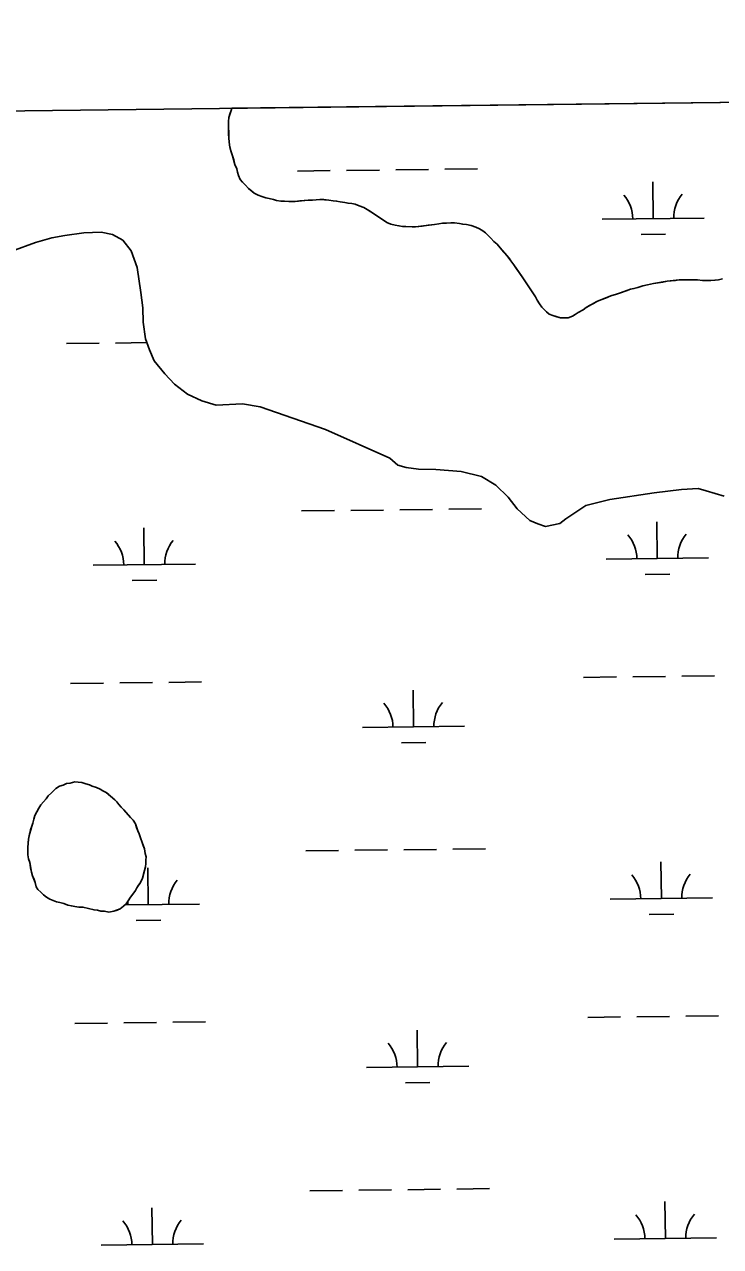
# Model space of a CAD drawing. Extents: x 3694830 to 3732949, y 415201 to 440970.
# Drawn here: x 3716358 to 3717039, y 437895 to 439091 of the extents above; entities that cross this region are included whole.
import ezdxf

# ---------------------------------------------------------------- set-up
doc = ezdxf.new("R2010")
doc.units = 0
for name, color, linetype in [('V-GRID-FRAM', 7, 'Continuous'), ('V-TOPO-SHOR', 7, 'Continuous'), ('V-WETL-SWMP', 7, 'Continuous')]:
    doc.layers.add(name, color=color, linetype=linetype)

msp = doc.modelspace()

# ---------------------------------------------------------------- linework, layer by layer
at = {"layer": 'V-GRID-FRAM'}
msp.add_lwpolyline([(3698844.7, 438797.5), (3730590.8, 439176.2), (3730815.6, 420995.1), (3699053.6, 420616.3), (3698844.7, 438797.5)], dxfattribs=at)
at = {"layer": 'V-TOPO-SHOR'}
for points in [[(3716700.5, 438905.2), (3716696.5, 438907.7), (3716693.2, 438909.9), (3716689.9, 438911.7), (3716685.6, 438913.5), (3716681.6, 438914.9), (3716678.3, 438915.6), (3716674.6, 438915.9), (3716671.4, 438916.6), (3716667, 438917.3), (3716663.4, 438918), (3716660.1, 438918.4), (3716655.7, 438919), (3716651, 438919.4), (3716647, 438919.7), (3716643.3, 438919.3), (3716639.7, 438918.9), (3716635.7, 438918.9), (3716631.7, 438918.5), (3716627.4, 438918.1), (3716623, 438917.7), (3716619.7, 438917.7), (3716616.5, 438917.6), (3716612.5, 438918), (3716608.8, 438917.9), (3716604.5, 438918.6), (3716601.5, 438919.7), (3716597.5, 438920.4), (3716594.3, 438921.1), (3716590.2, 438922.5), (3716586.6, 438923.9), (3716582.6, 438925.7), (3716580, 438927.9), (3716577.1, 438930.4), (3716574.2, 438933.6), (3716571.2, 438936.5), (3716569, 438939), (3716567.5, 438943), (3716566.4, 438946.3), (3716565.7, 438949.6), (3716563.8, 438953.9), (3716562.7, 438958.3), (3716561.6, 438962.3), (3716560.1, 438966.2), (3716559.3, 438969.5), (3716558.6, 438972.8), (3716558.2, 438976), (3716557.8, 438979.7), (3716557.7, 438983.7), (3716557.7, 438987.3), (3716557.7, 438992), (3716557.6, 438996), (3716558, 438999.7), (3716559, 439003), (3716560.1, 439006.6), (3716560.8, 439008.8)], [(3716857.9, 438824.4), (3716855.3, 438828.3), (3716853.5, 438831.2), (3716850.9, 438835.2), (3716846.9, 438841), (3716845, 438843.9), (3716842.1, 438848.2), (3716839.5, 438851.8), (3716836.9, 438855.5), (3716834, 438859.4), (3716832.1, 438862), (3716829.9, 438864.9), (3716827, 438868.1), (3716823.3, 438872.1), (3716820.4, 438875.7), (3716817.1, 438878.6), (3716814.2, 438881.8), (3716812, 438884), (3716809, 438886.9), (3716806.5, 438889), (3716803.2, 438890.8), (3716799.5, 438892.6), (3716795.2, 438894), (3716790.4, 438895.1), (3716786.8, 438895.4), (3716783.5, 438896.1), (3716778.8, 438896.8), (3716775.1, 438896.8), (3716770.8, 438896.4), (3716767.1, 438896.3), (3716763.5, 438895.9), (3716759.2, 438895.2), (3716753, 438894.4), (3716747.2, 438893.6), (3716743.9, 438893.2), (3716740.6, 438892.8), (3716737.4, 438892.8), (3716731.2, 438893.1), (3716727.9, 438893.1), (3716724.3, 438893.8), (3716720.6, 438894.5), (3716716.3, 438895.5), (3716712.6, 438897), (3716700.5, 438905.2)], [(3716345.7, 438869), (3716368.8, 438877.4), (3716384.7, 438882.2), (3716397.5, 438884.3), (3716416, 438887), (3716433, 438887.7), (3716444.3, 438885.2), (3716454.1, 438879.6), (3716462.5, 438869.4), (3716468.2, 438853), (3716472, 438828.4), (3716473.7, 438813.5), (3716474.3, 438799.6), (3716476.5, 438783.2), (3716480.2, 438772.4), (3716484.9, 438761.6), (3716495.3, 438748.9), (3716504.7, 438738.7), (3716517.6, 438729), (3716531.5, 438722.4), (3716545.5, 438718.4), (3716571.2, 438719.7), (3716588.7, 438716.7), (3716652.6, 438694.6), (3716715.6, 438666.3), (3716723.3, 438659.7), (3716731.6, 438657.2), (3716743.4, 438655.8), (3716760.4, 438655.4), (3716785.1, 438653.5), (3716805.2, 438648.6), (3716819.1, 438639.9), (3716831.1, 438628.2), (3716839.9, 438617), (3716852.3, 438605.3), (3716860.1, 438602.2), (3716867.8, 438599.7), (3716881.7, 438602.4), (3716887.8, 438607.1), (3716907.2, 438620.1), (3716930.8, 438626), (3716974, 438632.5), (3717000.7, 438635.8), (3717017.1, 438636.9), (3717024.9, 438634.4), (3717042.4, 438629.4)], [(3717041, 438841.9), (3717037, 438841.1), (3717033.7, 438840.7), (3717029.4, 438840.3), (3717024.6, 438840.3), (3717021.4, 438840.2), (3717016.6, 438840.9), (3717012.3, 438840.9), (3717007.2, 438840.9), (3717002.8, 438840.8), (3716998.5, 438840.8), (3716994.8, 438840.4), (3716990.8, 438840), (3716986.8, 438839.6), (3716982.5, 438838.8), (3716978.1, 438838.1), (3716973.4, 438837.3), (3716967.6, 438836.2), (3716962.9, 438835), (3716958.2, 438833.5), (3716954.2, 438832.4), (3716950.9, 438831.7), (3716946.6, 438830.2), (3716941.1, 438828.3), (3716937.1, 438826.8), (3716931.7, 438825.3), (3716926.3, 438823.1), (3716921.9, 438821.3), (3716917.9, 438819.8), (3716914.7, 438817.9), (3716910.7, 438815.7), (3716907.4, 438813.9), (3716904.5, 438811.7), (3716899.8, 438809.1), (3716896.9, 438806.9), (3716894.1, 438805.4), (3716890.1, 438803.9), (3716885.7, 438803.9), (3716882.4, 438803.8), (3716878.8, 438804.9), (3716875.1, 438806), (3716871.5, 438807.4), (3716868.9, 438809.5), (3716866.7, 438811.7), (3716864.2, 438814.2), (3716862, 438817.5), (3716859.7, 438821.1), (3716857.9, 438824.4)], [(3716415.2, 438227.2), (3716411.2, 438227.1), (3716407.2, 438227.8), (3716403.9, 438228.2), (3716400.6, 438228.9), (3716396.6, 438230.6), (3716392.6, 438231.7), (3716389.4, 438232.4), (3716386.1, 438233.5), (3716382.8, 438234.9), (3716379.5, 438236.7), (3716376.6, 438239.2), (3716374, 438241.7), (3716371.1, 438244.2), (3716369.6, 438247.1), (3716368.5, 438251.1), (3716367.4, 438254), (3716365.9, 438257.7), (3716364.8, 438261.3), (3716364, 438265.6), (3716363.2, 438270.7), (3716362.1, 438274.4), (3716361.3, 438278.3), (3716361.3, 438281.6), (3716361.3, 438285.3), (3716361.6, 438290), (3716361.9, 438293.6), (3716363, 438298.4), (3716364.1, 438302.7), (3716365.1, 438306.4), (3716366.2, 438309.3), (3716367.2, 438313.3), (3716368.3, 438316.6), (3716370.1, 438320.2), (3716372.2, 438323.9), (3716374, 438327.2), (3716376.5, 438330.1), (3716379.1, 438333), (3716381.2, 438336), (3716384.5, 438338.9), (3716386.6, 438341.1), (3716388.8, 438343.3), (3716392.4, 438345.5), (3716396, 438346.6), (3716399.3, 438348.1), (3716402.6, 438348.5), (3716407.3, 438349.6), (3716410.6, 438349.3), (3716414.2, 438348.9), (3716418.2, 438347.9), (3716421.5, 438346.8), (3716424.4, 438345.4), (3716428.4, 438344), (3716432.1, 438342.5), (3716434.6, 438340.8), (3716437.9, 438339.3), (3716440.5, 438337.2), (3716443.4, 438334.6), (3716446.3, 438332.1), (3716448.5, 438330), (3716450.4, 438327.4), (3716452.6, 438324.9), (3716455.1, 438322.4), (3716457.3, 438319.9), (3716459.5, 438317.3), (3716461.7, 438314.8), (3716464.3, 438312.3), (3716466.5, 438308.7), (3716467.6, 438305), (3716468.8, 438301.8), (3716470.2, 438298.9), (3716471.7, 438294.9), (3716473.2, 438290.2), (3716474.3, 438287.3), (3716475.5, 438284), (3716476.2, 438279.7), (3716477, 438276.4), (3716476.6, 438273.1), (3716476.7, 438269.8), (3716476.3, 438266.6), (3716475.6, 438262.9), (3716474.6, 438259.3), (3716473.5, 438255.3), (3716471.4, 438251.3), (3716469.6, 438248.7), (3716467.8, 438246.1), (3716466.7, 438243.2), (3716464.2, 438239.9), (3716461.7, 438237), (3716459.5, 438233.3), (3716457.4, 438230.4), (3716454.8, 438227.9), (3716451.6, 438225.3), (3716448.7, 438224.2), (3716445.4, 438223), (3716440.7, 438222.3), (3716436.3, 438223), (3716432.7, 438223.3), (3716429.4, 438224), (3716426.1, 438224.3), (3716415.2, 438227.2)]]:
    msp.add_lwpolyline(points, dxfattribs=at)
at = {"layer": 'V-WETL-SWMP'}
for p, q in [((3716560.8, 439008.8), (3717096.9, 439015.2)), ((3716558, 438999.7), (3716560.1, 439006.6)), ((3716560.1, 439006.6), (3716560.8, 439008.8)), ((3716557.6, 438996), (3716558, 438999.7)), ((3716557.8, 438979.7), (3716557.6, 438996)), ((3716558.6, 438972.8), (3716557.8, 438979.7)), ((3716560.1, 438966.2), (3716558.6, 438972.8)), ((3716561.6, 438962.3), (3716560.1, 438966.2)), ((3716563.8, 438953.9), (3716561.6, 438962.3)), ((3716565.7, 438949.6), (3716563.8, 438953.9)), ((3716566.4, 438946.3), (3716565.7, 438949.6)), ((3716567.5, 438943), (3716566.4, 438946.3)), ((3716625.3, 438947.4), (3716657.2, 438947.8)), ((3716673.2, 438948), (3716705.2, 438948.4)), ((3716721.2, 438948.6), (3716753.2, 438948.9)), ((3716769.2, 438949.1), (3716801.2, 438949.5)), ((3716569, 438939), (3716567.5, 438943)), ((3716571.2, 438936.5), (3716569, 438939)), ((3716574.2, 438933.6), (3716571.2, 438936.5)), ((3716577.1, 438930.4), (3716574.2, 438933.6)), ((3716973.1, 438900.8), (3716972.7, 438936.8)), ((3716582.6, 438925.7), (3716577.1, 438930.4)), ((3716586.6, 438923.9), (3716582.6, 438925.7)), ((3716590.2, 438922.5), (3716586.6, 438923.9)), ((3716594.3, 438921.1), (3716590.2, 438922.5)), ((3716597.5, 438920.4), (3716594.3, 438921.1)), ((3716601.5, 438919.7), (3716597.5, 438920.4)), ((3716604.5, 438918.6), (3716601.5, 438919.7)), ((3716647, 438919.7), (3716639.7, 438918.9)), ((3716655.7, 438919), (3716647, 438919.7)), ((3716608.8, 438917.9), (3716604.5, 438918.6)), ((3716612.5, 438918), (3716608.8, 438917.9)), ((3716616.5, 438917.6), (3716612.5, 438918)), ((3716623, 438917.7), (3716616.5, 438917.6)), ((3716635.7, 438918.9), (3716623, 438917.7)), ((3716639.7, 438918.9), (3716635.7, 438918.9)), ((3716660.1, 438918.3), (3716655.7, 438919)), ((3716663.4, 438918), (3716660.1, 438918.3)), ((3716667, 438917.3), (3716663.4, 438918)), ((3716671.4, 438916.6), (3716667, 438917.3)), ((3716674.6, 438915.9), (3716671.4, 438916.6)), ((3716678.3, 438915.6), (3716674.6, 438915.9)), ((3716681.6, 438914.9), (3716678.3, 438915.6)), ((3716685.6, 438913.5), (3716681.6, 438914.9)), ((3716689.9, 438911.7), (3716685.6, 438913.5)), ((3716693.2, 438909.9), (3716689.9, 438911.7)), ((3716700.5, 438905.2), (3716693.2, 438909.9)), ((3716712.6, 438897), (3716700.5, 438905.2)), ((3716716.3, 438895.5), (3716712.6, 438897)), ((3716763.5, 438895.9), (3716759.2, 438895.2)), ((3716767.1, 438896.3), (3716763.5, 438895.9)), ((3716770.8, 438896.4), (3716767.1, 438896.3)), ((3716775.1, 438896.8), (3716770.8, 438896.4)), ((3716778.8, 438896.8), (3716775.1, 438896.8)), ((3716783.5, 438896.1), (3716778.8, 438896.8)), ((3716786.8, 438895.4), (3716783.5, 438896.1)), ((3716923.2, 438900.2), (3717023.1, 438901.4)), ((3716720.6, 438894.5), (3716716.3, 438895.5)), ((3716727.9, 438893.1), (3716720.6, 438894.5)), ((3716731.2, 438893.1), (3716727.9, 438893.1)), ((3716737.4, 438892.8), (3716731.2, 438893.1)), ((3716740.6, 438892.8), (3716737.4, 438892.8)), ((3716759.2, 438895.2), (3716740.6, 438892.8)), ((3716790.4, 438895.1), (3716786.8, 438895.4)), ((3716795.2, 438894), (3716790.4, 438895.1)), ((3716799.5, 438892.6), (3716795.2, 438894)), ((3716803.2, 438890.8), (3716799.5, 438892.6)), ((3716806.5, 438889), (3716803.2, 438890.8)), ((3716809, 438886.9), (3716806.5, 438889)), ((3716814.2, 438881.8), (3716809, 438886.9)), ((3716961.3, 438885.3), (3716985.3, 438885.5)), ((3716817.1, 438878.6), (3716814.2, 438881.8)), ((3716820.4, 438875.7), (3716817.1, 438878.6)), ((3716823.3, 438872.1), (3716820.4, 438875.7)), ((3716829.9, 438864.8), (3716823.3, 438872.1)), ((3716836.9, 438855.5), (3716829.9, 438864.8)), ((3716842.1, 438848.2), (3716836.9, 438855.5)), ((3716846.9, 438841), (3716842.1, 438848.2)), ((3716850.9, 438835.2), (3716846.9, 438841)), ((3716967.6, 438836.2), (3716962.9, 438835)), ((3716973.4, 438837.3), (3716967.6, 438836.2)), ((3716986.8, 438839.6), (3716973.4, 438837.3)), ((3716998.5, 438840.8), (3716986.8, 438839.6)), ((3717016.6, 438840.9), (3716998.5, 438840.8)), ((3717021.4, 438840.2), (3717016.6, 438840.9)), ((3717029.4, 438840.3), (3717021.4, 438840.2)), ((3717037, 438841.1), (3717029.4, 438840.3)), ((3717041, 438841.9), (3717037, 438841.1)), ((3716857.9, 438824.4), (3716850.9, 438835.2)), ((3716859.7, 438821.1), (3716857.9, 438824.4)), ((3716931.7, 438825.3), (3716921.9, 438821.3)), ((3716937.1, 438826.8), (3716931.7, 438825.3)), ((3716941.1, 438828.3), (3716937.1, 438826.8)), ((3716950.9, 438831.7), (3716941.1, 438828.3)), ((3716954.2, 438832.4), (3716950.9, 438831.7)), ((3716958.2, 438833.5), (3716954.2, 438832.4)), ((3716962.9, 438835), (3716958.2, 438833.5)), ((3716862, 438817.5), (3716859.7, 438821.1)), ((3716864.2, 438814.2), (3716862, 438817.5)), ((3716868.9, 438809.5), (3716864.2, 438814.2)), ((3716907.4, 438813.9), (3716904.5, 438811.7)), ((3716917.9, 438819.8), (3716907.4, 438813.9)), ((3716921.9, 438821.3), (3716917.9, 438819.8)), ((3716871.5, 438807.4), (3716868.9, 438809.5)), ((3716875.1, 438806), (3716871.5, 438807.4)), ((3716882.4, 438803.8), (3716875.1, 438806)), ((3716890.1, 438803.9), (3716882.4, 438803.8)), ((3716894.1, 438805.4), (3716890.1, 438803.9)), ((3716896.9, 438806.9), (3716894.1, 438805.4)), ((3716899.8, 438809.1), (3716896.9, 438806.9)), ((3716904.5, 438811.7), (3716899.8, 438809.1)), ((3716399.2, 438778.5), (3716431.2, 438778.9)), ((3716447.2, 438779.1), (3716477.8, 438779.5)), ((3716629.2, 438614.8), (3716661.2, 438615.2)), ((3716677.2, 438615.3), (3716709.2, 438615.7)), ((3716725.2, 438615.9), (3716757.2, 438616.3)), ((3716773.2, 438616.5), (3716805.2, 438616.9)), ((3716475.2, 438562.2), (3716474.8, 438598.2)), ((3716977.1, 438568.2), (3716976.7, 438604.2)), ((3716425.2, 438561.6), (3716525.2, 438562.8)), ((3716927.1, 438567.6), (3717027.1, 438568.8)), ((3716965.3, 438552.6), (3716989.3, 438552.9)), ((3716463.4, 438546.6), (3716487.4, 438546.9)), ((3717001.1, 438453), (3717033.1, 438453.4)), ((3716403.2, 438445.9), (3716435.2, 438446.3)), ((3716451.2, 438446.5), (3716483.2, 438446.8)), ((3716499.2, 438447), (3716531.2, 438447.4)), ((3716905.1, 438451.9), (3716937.1, 438452.3)), ((3716953.1, 438452.4), (3716985.1, 438452.8)), ((3716738.6, 438403.5), (3716738.2, 438439.5)), ((3716688.6, 438402.9), (3716788.6, 438404.1)), ((3716726.8, 438387.9), (3716750.8, 438388.2)), ((3716633.2, 438282.1), (3716665.2, 438282.5)), ((3716681.2, 438282.7), (3716713.2, 438283.1)), ((3716729.2, 438283.3), (3716761.2, 438283.6)), ((3716777.2, 438283.8), (3716809.2, 438284.2)), ((3716479.2, 438229.5), (3716478.8, 438265.5)), ((3716981.1, 438235.5), (3716980.7, 438271.5)), ((3716456.2, 438229.3), (3716529.2, 438230.1)), ((3716931.1, 438234.9), (3717031.1, 438236.1)), ((3716467.4, 438214), (3716491.4, 438214.3)), ((3716969.3, 438220), (3716993.3, 438220.2)), ((3716909.1, 438119.2), (3716941.1, 438119.6)), ((3716957.1, 438119.8), (3716989.1, 438120.2)), ((3717005.1, 438120.4), (3717037, 438120.8)), ((3716407.2, 438113.2), (3716439.2, 438113.6)), ((3716455.2, 438113.8), (3716487.2, 438114.2)), ((3716503.2, 438114.4), (3716535.2, 438114.8)), ((3716742.6, 438070.8), (3716742.1, 438106.8)), ((3716692.6, 438070.2), (3716792.6, 438071.4)), ((3716730.7, 438055.2), (3716754.7, 438055.5)), ((3716733.1, 437950.6), (3716765.1, 437951)), ((3716781.1, 437951.2), (3716813.1, 437951.6)), ((3716637.2, 437949.5), (3716669.2, 437949.9)), ((3716685.2, 437950), (3716717.1, 437950.4)), ((3716483.2, 437896.9), (3716482.7, 437932.9)), ((3716985.1, 437902.9), (3716984.6, 437938.9)), ((3716935.1, 437902.3), (3717035, 437903.5)), ((3716433.2, 437896.3), (3716533.2, 437897.5))]:
    msp.add_line(p, q, dxfattribs=at)
msp.add_lwpolyline([(3716345.7, 438869), (3716368.8, 438877.4), (3716384.7, 438882.2), (3716397.5, 438884.3), (3716416, 438887), (3716433, 438887.7), (3716444.3, 438885.2), (3716454.1, 438879.6), (3716462.5, 438869.4), (3716468.2, 438853), (3716472, 438828.4), (3716473.7, 438813.5), (3716474.3, 438799.6), (3716476.5, 438783.2), (3716480.2, 438772.4), (3716484.9, 438761.6), (3716495.3, 438748.9), (3716504.7, 438738.7), (3716517.6, 438729), (3716531.5, 438722.4), (3716545.5, 438718.4), (3716571.2, 438719.7), (3716588.7, 438716.7), (3716652.6, 438694.6), (3716715.6, 438666.3), (3716723.3, 438659.7), (3716731.6, 438657.2), (3716743.4, 438655.8), (3716760.4, 438655.4), (3716785.1, 438653.5), (3716805.2, 438648.6), (3716819.1, 438639.9), (3716831.1, 438628.2), (3716839.9, 438617), (3716852.3, 438605.3), (3716860.1, 438602.2), (3716867.8, 438599.7), (3716881.7, 438602.4), (3716887.8, 438607.1), (3716907.2, 438620.1), (3716930.8, 438626), (3716974, 438632.5), (3717000.7, 438635.8), (3717017.1, 438636.9), (3717024.9, 438634.4), (3717042.4, 438629.4)], dxfattribs=at)
msp.add_lwpolyline([(3716432.7, 438223.3), (3716436.3, 438223), (3716440.7, 438222.3), (3716445.4, 438223), (3716451.6, 438225.3), (3716454.8, 438227.9), (3716457.4, 438230.4), (3716459.5, 438233.3), (3716461.7, 438237), (3716464.2, 438239.9), (3716466.7, 438243.2), (3716467.8, 438246.1), (3716471.4, 438251.3), (3716473.5, 438255.3), (3716475.6, 438262.9), (3716476.3, 438266.6), (3716476.7, 438269.8), (3716476.6, 438273.1), (3716477, 438276.4), (3716476.2, 438279.7), (3716475.5, 438284), (3716473.2, 438290.2), (3716471.7, 438294.9), (3716470.2, 438298.9), (3716468.8, 438301.8), (3716466.5, 438308.7), (3716464.3, 438312.3), (3716461.7, 438314.8), (3716455.1, 438322.4), (3716452.6, 438324.9), (3716450.4, 438327.4), (3716448.5, 438330), (3716446.3, 438332.1), (3716437.9, 438339.3), (3716434.6, 438340.8), (3716432.1, 438342.5), (3716428.4, 438344), (3716424.4, 438345.4), (3716421.5, 438346.8), (3716418.2, 438347.9), (3716414.2, 438348.9), (3716407.3, 438349.6), (3716402.6, 438348.5), (3716399.3, 438348.1), (3716396, 438346.6), (3716392.4, 438345.5), (3716388.8, 438343.3), (3716384.5, 438338.9), (3716381.2, 438336), (3716379.1, 438333), (3716374, 438327.2), (3716372.2, 438323.9), (3716370.1, 438320.2), (3716368.3, 438316.6), (3716367.2, 438313.3), (3716366.2, 438309.3), (3716365.1, 438306.4), (3716364, 438302.7), (3716361.9, 438293.6), (3716361.3, 438285.3), (3716361.3, 438278.3), (3716362.1, 438274.4), (3716363.2, 438270.7), (3716364.8, 438261.3), (3716365.9, 438257.7), (3716368.5, 438251.1), (3716369.6, 438247.1), (3716371.1, 438244.2), (3716374, 438241.7), (3716376.6, 438239.2), (3716379.5, 438236.7), (3716382.8, 438234.9), (3716386.1, 438233.5), (3716389.4, 438232.4), (3716392.6, 438231.7), (3716396.6, 438230.6), (3716400.6, 438228.9), (3716403.9, 438228.2), (3716407.2, 438227.8), (3716411.2, 438227.1), (3716415.2, 438227.2), (3716426.1, 438224.3), (3716429.4, 438224)], close=True, dxfattribs=at)
for centre, start, end in [((3716917.9, 438900.6), 359.9115, 41.4552), ((3717028.4, 438902), 139.9115, 181.4552), ((3716420, 438562), 359.9115, 41.4552), ((3716530.5, 438563.3), 139.9115, 181.4552), ((3716921.9, 438568), 359.9115, 41.4552), ((3717032.3, 438569.3), 139.9115, 181.4552), ((3716683.3, 438403.3), 359.9115, 41.4552), ((3716793.8, 438404.6), 139.9115, 181.4552), ((3716534.4, 438230.7), 139.9115, 181.4552), ((3716925.8, 438235.3), 359.9115, 41.4552), ((3717036.3, 438236.7), 139.9115, 181.4552), ((3716424, 438229.4), 359.9115, 5.4831), ((3716797.8, 438071.9), 139.9115, 181.4552), ((3716687.3, 438070.6), 359.9115, 41.4552), ((3716427.9, 437896.7), 359.9115, 41.4552), ((3716538.4, 437898), 139.9115, 181.4552), ((3716929.8, 437902.7), 359.9115, 41.4552), ((3717040.3, 437904), 139.9115, 181.4552)]:
    msp.add_arc(centre, 35.2, start, end, dxfattribs=at)

doc.saveas('drawing.dxf')
